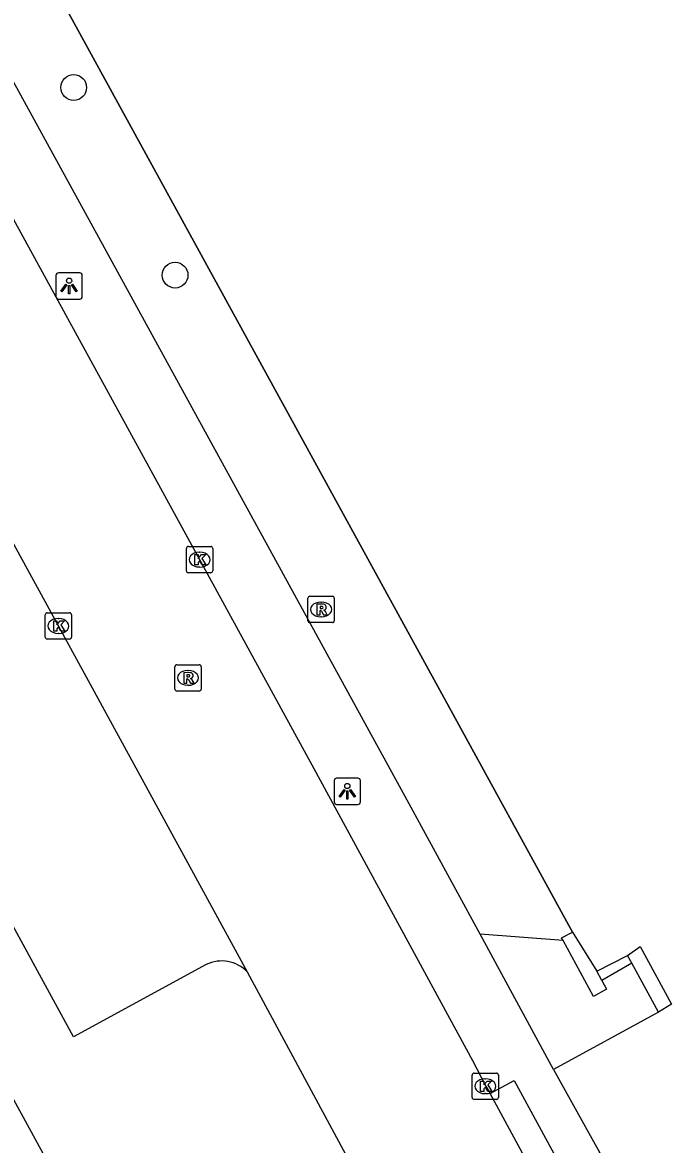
# Model space of a CAD drawing. Extents: x 158087 to 159494, y 382905 to 383981.
# Drawn here: x 159200.2 to 159224.88, y 383446.09 to 383488.74 of the extents above; entities that cross this region are included whole.
import ezdxf

# ---------------------------------------------------------------- set-up
doc = ezdxf.new("R2010")
doc.units = 0
for name, color, linetype in [('IMGEO_Boom', 7, 'Continuous'), ('IMGEO_Groenvoorziening', 7, 'Continuous'), ('IMGEO_Hek', 7, 'Continuous'), ('IMGEO_Kolk', 7, 'Continuous'), ('IMGEO_Lichtpunt', 7, 'Continuous'), ('IMGEO_Muur', 7, 'Continuous'), ('IMGEO_Rijbaan_lokaal_open', 7, 'Continuous'), ('IMGEO_Rioolput', 7, 'Continuous'), ('IMGEO_Voetpad_open', 7, 'Continuous')]:
    doc.layers.add(name, color=color, linetype=linetype)

msp = doc.modelspace()

# ---------------------------------------------------------------- linework, layer by layer
at = {"layer": 'IMGEO_Boom'}
for centre in [(159202.152, 383486.264), (159206.006, 383479.133)]:
    msp.add_circle(centre, 0.489, dxfattribs=at)
at = {"layer": 'IMGEO_Groenvoorziening'}
msp.add_lwpolyline([(159201.529, 383489.897), (159221.11, 383454.17)], dxfattribs=at)
at = {"layer": 'IMGEO_Hek'}
msp.add_lwpolyline([(159221.11, 383454.17), (159201.529, 383489.897)], dxfattribs=at)
at = {"layer": 'IMGEO_Kolk'}
for p, q in [((159206.435, 383467.895), (159206.435, 383468.747)), ((159206.51, 383468.821), (159207.362, 383468.821)), ((159206.923, 383468.601), (159206.948, 383468.601)), ((159207.436, 383468.747), (159207.436, 383467.895)), ((159207.362, 383467.821), (159206.51, 383467.821)), ((159206.946, 383468.041), (159206.921, 383468.041)), ((159201.07, 383465.374), (159201.07, 383466.226)), ((159201.145, 383466.3), (159201.997, 383466.3)), ((159201.558, 383466.08), (159201.583, 383466.08)), ((159202.071, 383466.226), (159202.071, 383465.374)), ((159201.581, 383465.52), (159201.556, 383465.52)), ((159201.997, 383465.3), (159201.145, 383465.3)), ((159217.296, 383447.881), (159217.296, 383448.733)), ((159217.371, 383448.807), (159218.223, 383448.807)), ((159217.784, 383448.587), (159217.809, 383448.587)), ((159218.297, 383448.733), (159218.297, 383447.881)), ((159217.807, 383448.027), (159217.782, 383448.027)), ((159218.223, 383447.807), (159217.371, 383447.807))]:
    msp.add_line(p, q, dxfattribs=at)
for points in [[(159206.435, 383467.895), (159206.435, 383468.747)], [(159206.51, 383468.821), (159207.362, 383468.821)], [(159206.756, 383468.521), (159206.879, 383468.521), (159206.879, 383468.37), (159207.009, 383468.521), (159207.173, 383468.521), (159207.027, 383468.37), (159207.18, 383468.121), (159207.028, 383468.121), (159206.943, 383468.285), (159206.879, 383468.218), (159206.879, 383468.121), (159206.756, 383468.121), (159206.756, 383468.521)], [(159207.436, 383468.747), (159207.436, 383467.895)], [(159207.362, 383467.821), (159206.51, 383467.821)], [(159201.07, 383465.374), (159201.07, 383466.226)], [(159201.145, 383466.3), (159201.997, 383466.3)], [(159201.391, 383466), (159201.514, 383466), (159201.514, 383465.849), (159201.644, 383466), (159201.808, 383466), (159201.662, 383465.849), (159201.815, 383465.6), (159201.663, 383465.6), (159201.578, 383465.764), (159201.514, 383465.697), (159201.514, 383465.6), (159201.391, 383465.6), (159201.391, 383466)], [(159202.071, 383466.226), (159202.071, 383465.374)], [(159201.997, 383465.3), (159201.145, 383465.3)], [(159217.296, 383447.881), (159217.296, 383448.733)], [(159217.371, 383448.807), (159218.223, 383448.807)], [(159217.617, 383448.507), (159217.74, 383448.507), (159217.74, 383448.356), (159217.87, 383448.507), (159218.034, 383448.507), (159217.888, 383448.356), (159218.041, 383448.107), (159217.889, 383448.107), (159217.804, 383448.271), (159217.74, 383448.204), (159217.74, 383448.107), (159217.617, 383448.107), (159217.617, 383448.507)], [(159218.297, 383448.733), (159218.297, 383447.881)], [(159218.223, 383447.807), (159217.371, 383447.807)]]:
    msp.add_lwpolyline(points, dxfattribs=at)
for centre, start, end in [((159206.512, 383468.745), 91.552, 178.448), ((159206.512, 383468.745), 91.552, 178.448), ((159207.36, 383468.745), 1.552, 88.448), ((159207.36, 383468.745), 1.552, 88.448), ((159206.512, 383467.897), 181.552, 268.448), ((159206.512, 383467.897), 181.552, 268.448), ((159207.36, 383467.897), 271.552, 358.448), ((159207.36, 383467.897), 271.552, 358.448), ((159201.147, 383466.224), 91.552, 178.448), ((159201.147, 383466.224), 91.552, 178.448), ((159201.995, 383466.224), 1.552, 88.448), ((159201.995, 383466.224), 1.552, 88.448), ((159201.147, 383465.376), 181.552, 268.448), ((159201.147, 383465.376), 181.552, 268.448), ((159201.995, 383465.376), 271.552, 358.448), ((159201.995, 383465.376), 271.552, 358.448), ((159217.373, 383448.731), 91.552, 178.448), ((159217.373, 383448.731), 91.552, 178.448), ((159218.221, 383448.731), 1.552, 88.448), ((159218.221, 383448.731), 1.552, 88.448), ((159217.373, 383447.883), 181.552, 268.448), ((159217.373, 383447.883), 181.552, 268.448), ((159218.221, 383447.883), 271.552, 358.448), ((159218.221, 383447.883), 271.552, 358.448)]:
    msp.add_arc(centre, 0.0765, start, end, dxfattribs=at)
for centre, major_axis, ratio, start_param, end_param in [((159206.922, 383468.321), (-0.387, 0.002), 0.722429, 4.712389, 7.853982), ((159206.947, 383468.321), (-0.39, 0.002), 0.717154, 1.570796, 4.712389), ((159201.557, 383465.8), (-0.387, 0.002), 0.722429, 4.712389, 7.853982), ((159201.582, 383465.8), (-0.39, 0.002), 0.717154, 1.570796, 4.712389), ((159217.783, 383448.307), (-0.387, 0.002), 0.722429, 4.712389, 7.853982), ((159217.808, 383448.307), (-0.39, 0.002), 0.717154, 1.570796, 4.712389)]:
    msp.add_ellipse(centre, major_axis=major_axis, ratio=ratio, start_param=start_param, end_param=end_param, dxfattribs=at)
at = {"layer": 'IMGEO_Lichtpunt'}
for p, q in [((159202.381, 383479.218), (159201.573, 383479.218)), ((159202.381, 383479.218), (159201.573, 383479.218)), ((159201.479, 383479.123), (159201.479, 383478.316)), ((159201.479, 383479.123), (159201.479, 383478.316)), ((159202.475, 383478.316), (159202.475, 383479.123)), ((159202.475, 383478.316), (159202.475, 383479.123)), ((159201.573, 383478.222), (159202.381, 383478.222)), ((159201.573, 383478.222), (159202.381, 383478.222)), ((159212.955, 383460.017), (159212.147, 383460.017)), ((159212.955, 383460.017), (159212.147, 383460.017)), ((159212.053, 383459.922), (159212.053, 383459.115)), ((159212.053, 383459.922), (159212.053, 383459.115)), ((159213.049, 383459.115), (159213.049, 383459.922)), ((159213.049, 383459.115), (159213.049, 383459.922)), ((159212.147, 383459.021), (159212.955, 383459.021)), ((159212.147, 383459.021), (159212.955, 383459.021))]:
    msp.add_line(p, q, dxfattribs=at)
for points in [[(159201.853, 383478.787), (159201.892, 383478.759), (159201.704, 383478.497), (159201.666, 383478.524), (159201.853, 383478.787)], [(159201.955, 383478.739), (159202.002, 383478.739), (159202.002, 383478.417), (159201.955, 383478.417), (159201.955, 383478.739)], [(159202.065, 383478.759), (159202.103, 383478.786), (159202.29, 383478.524), (159202.251, 383478.496), (159202.065, 383478.759)], [(159212.427, 383459.586), (159212.466, 383459.558), (159212.278, 383459.296), (159212.24, 383459.323), (159212.427, 383459.586)], [(159212.529, 383459.538), (159212.576, 383459.538), (159212.576, 383459.216), (159212.529, 383459.216), (159212.529, 383459.538)], [(159212.639, 383459.558), (159212.677, 383459.585), (159212.864, 383459.323), (159212.825, 383459.295), (159212.639, 383459.558)]]:
    msp.add_lwpolyline(points, dxfattribs=at)
for centre in [(159201.978, 383478.921), (159212.552, 383459.72)]:
    msp.add_circle(centre, 0.0994, dxfattribs=at)
for centre, start, end in [((159201.573, 383479.123), 90, 180), ((159201.573, 383479.123), 90, 180), ((159202.381, 383479.123), 0, 90), ((159202.381, 383479.123), 0, 90), ((159201.573, 383478.316), 180, 270), ((159201.573, 383478.316), 180, 270), ((159202.381, 383478.316), 270, 0), ((159202.381, 383478.316), 270, 360), ((159212.147, 383459.922), 90, 180), ((159212.147, 383459.922), 90, 180), ((159212.955, 383459.922), 0, 90), ((159212.955, 383459.922), 0, 90), ((159212.147, 383459.115), 180, 270), ((159212.147, 383459.115), 180, 270), ((159212.955, 383459.115), 270, 0), ((159212.955, 383459.115), 270, 360)]:
    msp.add_arc(centre, 0.0946, start, end, dxfattribs=at)
at = {"layer": 'IMGEO_Muur'}
for points in [[(159220.757, 383453.842), (159220.699, 383453.949), (159221.11, 383454.17)], [(159221.11, 383454.17), (159222.032, 383452.679)], [(159222.221, 383452.331), (159222.402, 383451.997), (159221.91, 383451.717), (159220.757, 383453.842)], [(159223.203, 383453.28), (159223.688, 383453.619), (159224.877, 383451.428), (159224.384, 383451.126)], [(159222.032, 383452.679), (159223.203, 383453.28)], [(159223.366, 383452.983), (159223.203, 383453.28)], [(159223.366, 383452.983), (159222.221, 383452.331)], [(159224.384, 383451.126), (159223.366, 383452.983)], [(159222.221, 383452.331), (159222.032, 383452.679)]]:
    msp.add_lwpolyline(points, dxfattribs=at)
at = {"layer": 'IMGEO_Rijbaan_lokaal_open'}
for points in [[(159195.029, 383490.079), (159195.091, 383489.932), (159199.405, 383482.085), (159211.28, 383460.382), (159217.305, 383449.281), (159217.812, 383448.315), (159217.983, 383448.031)], [(159191.708, 383483.8), (159201.575, 383465.793), (159208.748, 383452.652)], [(159208.748, 383452.652), (159213.79, 383443.309)], [(159222.742, 383439.267), (159222.407, 383439.879), (159217.983, 383448.031)]]:
    msp.add_lwpolyline(points, dxfattribs=at)
at = {"layer": 'IMGEO_Rioolput'}
for p, q in [((159211.057, 383466.001), (159211.057, 383466.853)), ((159211.132, 383466.927), (159211.984, 383466.927)), ((159212.058, 383466.853), (159212.058, 383466.001)), ((159211.545, 383466.707), (159211.57, 383466.707)), ((159211.568, 383466.147), (159211.543, 383466.147)), ((159211.984, 383465.927), (159211.132, 383465.927)), ((159205.996, 383463.401), (159205.996, 383464.253)), ((159206.071, 383464.327), (159206.923, 383464.327)), ((159206.997, 383464.253), (159206.997, 383463.401)), ((159206.484, 383464.107), (159206.509, 383464.107)), ((159206.507, 383463.547), (159206.482, 383463.547)), ((159206.923, 383463.327), (159206.071, 383463.327))]:
    msp.add_line(p, q, dxfattribs=at)
for points in [[(159211.057, 383466.001), (159211.057, 383466.853)], [(159211.132, 383466.927), (159211.984, 383466.927)], [(159212.058, 383466.853), (159212.058, 383466.001)], [(159211.646, 383466.625), (159211.394, 383466.627), (159211.394, 383466.227)], [(159211.394, 383466.227), (159211.518, 383466.227), (159211.518, 383466.389), (159211.529, 383466.389)], [(159211.572, 383466.546), (159211.518, 383466.546), (159211.518, 383466.465)], [(159211.518, 383466.465), (159211.57, 383466.465)], [(159211.576, 383466.36), (159211.647, 383466.227), (159211.787, 383466.227), (159211.722, 383466.353)], [(159211.984, 383465.927), (159211.132, 383465.927)], [(159205.996, 383463.401), (159205.996, 383464.253)], [(159206.071, 383464.327), (159206.923, 383464.327)], [(159206.997, 383464.253), (159206.997, 383463.401)], [(159206.585, 383464.025), (159206.333, 383464.027), (159206.333, 383463.627)], [(159206.511, 383463.946), (159206.457, 383463.946), (159206.457, 383463.865)], [(159206.457, 383463.865), (159206.509, 383463.865)], [(159206.333, 383463.627), (159206.457, 383463.627), (159206.457, 383463.789), (159206.468, 383463.789)], [(159206.515, 383463.76), (159206.586, 383463.627), (159206.726, 383463.627), (159206.661, 383463.753)], [(159206.923, 383463.327), (159206.071, 383463.327)]]:
    msp.add_lwpolyline(points, dxfattribs=at)
for centre, radius, start, end in [((159211.134, 383466.851), 0.0765, 91.552, 178.448), ((159211.134, 383466.851), 0.0765, 91.552, 178.448), ((159211.982, 383466.851), 0.0765, 1.552, 88.448), ((159211.982, 383466.851), 0.0765, 1.552, 88.448), ((159211.528, 383466.336), 0.0533, 26.0293, 88.6989), ((159211.554, 383466.654), 0.19, 274.7715, 282.9687), ((159211.578, 383466.45), 0.0964, 77.0061, 93.1865), ((159211.592, 383466.507), 0.0378, 276.6634, 79.6772), ((159211.645, 383466.515), 0.109, 350.3612, 89.416), ((159211.643, 383466.515), 0.112, 277.5842, 350.9817), ((159211.627, 383466.3), 0.108, 29.5134, 73.7905), ((159211.134, 383466.003), 0.0765, 181.552, 268.448), ((159211.134, 383466.003), 0.0765, 181.552, 268.448), ((159211.982, 383466.003), 0.0765, 271.552, 358.448), ((159211.982, 383466.003), 0.0765, 271.552, 358.448), ((159206.073, 383464.251), 0.0765, 91.552, 178.448), ((159206.073, 383464.251), 0.0765, 91.552, 178.448), ((159206.921, 383464.251), 0.0765, 1.552, 88.448), ((159206.921, 383464.251), 0.0765, 1.552, 88.448), ((159206.493, 383464.054), 0.19, 274.7715, 282.9687), ((159206.517, 383463.85), 0.0964, 77.0061, 93.1865), ((159206.531, 383463.907), 0.0378, 276.6634, 79.6772), ((159206.584, 383463.915), 0.109, 350.3612, 89.416), ((159206.582, 383463.915), 0.112, 277.5842, 350.9817), ((159206.566, 383463.7), 0.108, 29.5134, 73.7905), ((159206.073, 383463.403), 0.0765, 181.552, 268.448), ((159206.073, 383463.403), 0.0765, 181.552, 268.448), ((159206.467, 383463.736), 0.0533, 26.0293, 88.6989), ((159206.921, 383463.403), 0.0765, 271.552, 358.448), ((159206.921, 383463.403), 0.0765, 271.552, 358.448)]:
    msp.add_arc(centre, radius, start, end, dxfattribs=at)
for centre, major_axis, ratio, start_param, end_param in [((159211.544, 383466.427), (-0.387, 0.002), 0.722429, 4.712389, 7.853982), ((159211.569, 383466.427), (-0.39, 0.002), 0.717154, 1.570796, 4.712389), ((159206.483, 383463.827), (-0.387, 0.002), 0.722429, 4.712389, 7.853982), ((159206.508, 383463.827), (-0.39, 0.002), 0.717154, 1.570796, 4.712389)]:
    msp.add_ellipse(centre, major_axis=major_axis, ratio=ratio, start_param=start_param, end_param=end_param, dxfattribs=at)
at = {"layer": 'IMGEO_Voetpad_open'}
for points in [[(159217.596, 383454.084), (159214.822, 383459.177), (159198.612, 383488.743)], [(159207.192, 383452.935), (159202.143, 383450.181), (159186.641, 383478.599), (159190.638, 383480.779)], [(159220.392, 383448.951), (159217.596, 383454.084)], [(159220.757, 383453.842), (159217.596, 383454.084)], [(159224.384, 383451.126), (159220.392, 383448.951)], [(159220.392, 383448.951), (159223.603, 383443.162), (159224.637, 383441.3)], [(159217.983, 383448.031), (159218.897, 383448.527), (159223.656, 383439.763), (159222.742, 383439.267)], [(159199.708, 383448.079), (159202.854, 383442.33)]]:
    msp.add_lwpolyline(points, dxfattribs=at)
msp.add_arc((159207.778, 383451.736), 1.334, 43.3419, 116.0419, dxfattribs=at)

doc.saveas('drawing.dxf')
